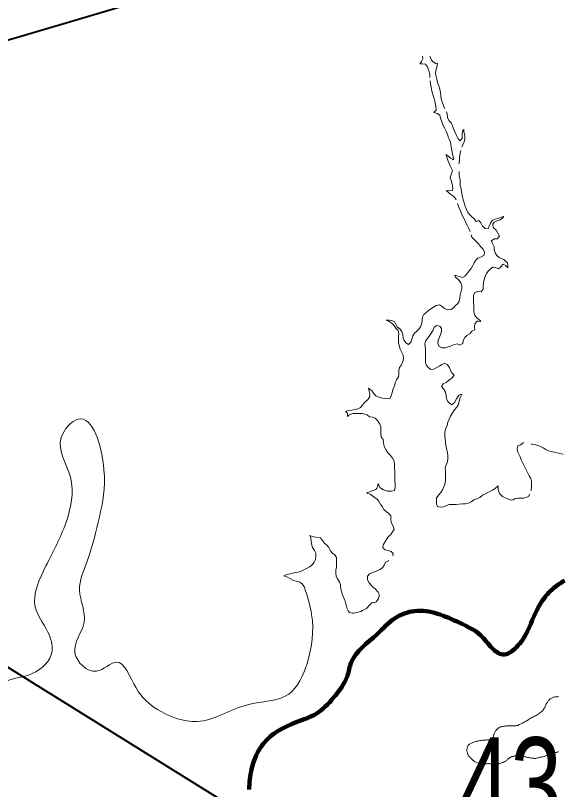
# Model space of a CAD drawing. Extents: x 553962 to 842807, y 8883888 to 9032388.
# Drawn here: x 665853 to 668214, y 8980875 to 8984234 of the extents above; entities that cross this region are included whole.
import ezdxf

# ---------------------------------------------------------------- set-up
doc = ezdxf.new("R2010")
doc.units = 0
doc.header["$LTSCALE"] = 160
for name, color, linetype, lineweight in [('15', 7, 'Continuous', 25), ('21', 7, 'Continuous', 25), ('27', 7, 'Continuous', 90), ('33', 7, 'Continuous', 13), ('8', 7, 'Continuous', 13)]:
    doc.layers.add(name, color=color, linetype=linetype, lineweight=lineweight)

msp = doc.modelspace()

# ---------------------------------------------------------------- linework, layer by layer
at = {"layer": '15', "lineweight": 40}
msp.add_lwpolyline([(664631.3, 8982143.9), (674788, 8975827.4), (677683.8, 8973924.7)], dxfattribs=at)
msp.add_spline([(662912, 8983353), (665533.7, 8984046.1), (672367.2, 8986257.1), (678938.9, 8988293.6), (684481.4, 8990213.1)], degree=3, dxfattribs=at)
at = {"layer": '21'}
msp.add_spline([(668235.4, 8981781.7), (668180.4, 8981742.1), (668134.2, 8981686.6), (668075.1, 8981562.7), (668027, 8981492.5), (667967.9, 8981461), (667921.7, 8981488.8), (667871.8, 8981544.2), (667781.2, 8981597.9), (667585.3, 8981649.6), (667500.3, 8981618.2), (667420.8, 8981547.9), (667309.9, 8981425.9), (667293.3, 8981368.6), (667232.3, 8981272.4), (667158.4, 8981204), (667071.5, 8981167), (666929.2, 8981074.6), (666877.5, 8980963.6), (666866.4, 8980874.9)], degree=3, dxfattribs=at)
msp.add_spline([(668235.4, 8981781.7), (668180.4, 8981742.1), (668134.2, 8981686.6), (668075.1, 8981562.7), (668027, 8981492.5), (667967.9, 8981461), (667921.7, 8981488.8), (667871.8, 8981544.2), (667781.2, 8981597.9), (667585.3, 8981649.6), (667500.3, 8981618.2), (667420.8, 8981547.9), (667309.9, 8981425.9), (667293.3, 8981368.6), (667232.3, 8981272.4), (667158.4, 8981204), (667071.5, 8981167), (666929.2, 8981074.6), (666877.5, 8980963.6), (666866.4, 8980874.9)], degree=3, dxfattribs=at)
at = {"layer": '27'}
msp.add_spline([(668235.4, 8981781.7), (668180.4, 8981742.1), (668134.2, 8981686.6), (668075.1, 8981562.7), (668027, 8981492.5), (667967.9, 8981461), (667921.7, 8981488.8), (667871.8, 8981544.2), (667781.2, 8981597.9), (667585.3, 8981649.6), (667500.3, 8981618.2), (667420.8, 8981547.9), (667309.9, 8981425.9), (667293.3, 8981368.6), (667232.3, 8981272.4), (667158.4, 8981204), (667071.5, 8981167), (666929.2, 8981074.6), (666877.5, 8980963.6), (666866.4, 8980874.9)], degree=3, dxfattribs=at)
at = {"layer": '8'}
for points in [[(667651.7, 8983964.6), (667651.6, 8983965.7), (667651.3, 8983979.1), (667647.4, 8983994.5), (667641.6, 8984011.2), (667632.2, 8984023.1), (667617.5, 8984024.4), (667607.9, 8984024.6), (667614.9, 8984034.1), (667620.3, 8984046.3), (667619.1, 8984058.3)], [(667651.1, 8984058.2), (667652.3, 8984054.5), (667658.8, 8984041), (667666.2, 8984032.5), (667676.1, 8984025.6), (667685.2, 8984027.8), (667682.8, 8984016.7), (667680.8, 8984004.7), (667675.5, 8983987.7), (667677.9, 8983974.8), (667682, 8983958.6), (667685, 8983943.2), (667690.5, 8983928.9), (667694.9, 8983914.2), (667695.9, 8983907.1)], [(667765.1, 8983434.1), (667764.1, 8983436.4), (667755.3, 8983448.6), (667738.7, 8983460.7), (667729.6, 8983468.8), (667722, 8983474.7), (667735.1, 8983473.4), (667749.7, 8983474.4), (667750.6, 8983485.6), (667748.5, 8983501.7), (667743.9, 8983517.9), (667740, 8983533), (667745.4, 8983547.6), (667749.1, 8983561.2), (667739.7, 8983581.8), (667731.4, 8983602), (667725.6, 8983619.4), (667720.2, 8983630.5), (667730.1, 8983625.8), (667741.2, 8983615), (667753.4, 8983607.4), (667752.3, 8983620.1), (667750, 8983634.2), (667747.4, 8983648.8), (667744.3, 8983663), (667742, 8983677.9), (667738.1, 8983691), (667732.8, 8983703.8), (667727.5, 8983717.4), (667722.8, 8983732.1), (667714.9, 8983746.8), (667708.1, 8983759.1), (667702.8, 8983773.2), (667698, 8983788), (667694, 8983801), (667683, 8983809.4), (667668.6, 8983813.5), (667678.3, 8983823.5), (667677.7, 8983838), (667674.2, 8983857.1), (667670.1, 8983874.5), (667664.5, 8983891), (667660.5, 8983905.1), (667657.1, 8983922.9), (667654.5, 8983936.7), (667652.3, 8983950.2)], [(667695.9, 8983907.1), (667697, 8983899.8), (667698.4, 8983885.5), (667701.1, 8983872.4), (667705, 8983859.7), (667710.1, 8983843.7), (667711, 8983841.5)], [(667711, 8983841.5), (667715.3, 8983831.7), (667716.2, 8983830.1)], [(667722.9, 8983816.6), (667725.9, 8983807.7), (667727.9, 8983792.1), (667733.9, 8983779), (667744.2, 8983768), (667749.8, 8983755.1), (667753.6, 8983742.6), (667759.6, 8983729.7), (667766.6, 8983713.9), (667772.5, 8983701.8), (667781.8, 8983690.5), (667791.5, 8983700.1), (667792.2, 8983721.3), (667793.5, 8983731.7), (667798.9, 8983739.8), (667799.3, 8983730.1), (667802.5, 8983712.6), (667802.5, 8983699.6), (667799.6, 8983685.7), (667794.5, 8983673.6), (667790.3, 8983662.1)], [(667785.5, 8983648.2), (667782.5, 8983635.3), (667780.4, 8983620), (667779.5, 8983607.3), (667779, 8983594.5), (667779, 8983590.7)], [(667778.8, 8983557.5), (667778.7, 8983549.8), (667779.1, 8983536.5), (667783, 8983522.5), (667782.7, 8983509.7), (667783.1, 8983495.7), (667786.8, 8983482.4), (667789, 8983468.6), (667791, 8983454), (667795.3, 8983434.5), (667799.9, 8983421.7), (667804.4, 8983406.9), (667809.1, 8983395), (667815.2, 8983381.6), (667823.1, 8983371), (667834.1, 8983360.8), (667843.6, 8983351.9), (667852.4, 8983340.4), (667864.6, 8983344.4), (667872.9, 8983334.9), (667880.4, 8983320.5), (667891.2, 8983310), (667904.4, 8983308.3), (667908.1, 8983320.4), (667913.9, 8983332.6), (667922.4, 8983344.3), (667933.5, 8983350.2), (667948.1, 8983353.4), (667961, 8983358.9), (667971.8, 8983362.5), (667967.1, 8983354.7), (667956.9, 8983347.6), (667944.2, 8983343.2), (667930.5, 8983337.2), (667924.9, 8983328), (667926.8, 8983313.9), (667938.8, 8983302.2), (667946, 8983289.4), (667953.2, 8983277.1), (667943.7, 8983265.3), (667930.5, 8983265.2), (667918.4, 8983256.9), (667923.9, 8983244.1), (667931, 8983230.3), (667931.1, 8983217.1), (667934.4, 8983203.7), (667942.7, 8983193.2), (667954.3, 8983182.6), (667971.9, 8983174.9), (667987.8, 8983160.8), (667989.8, 8983149.2), (667989.8, 8983139.1), (667985.3, 8983143.8), (667980, 8983149.6), (667969.6, 8983154.8), (667959.1, 8983143.5), (667949.4, 8983134.3), (667937, 8983139.9), (667924.2, 8983141.5), (667912.9, 8983133.8), (667904.6, 8983124.1), (667897.3, 8983113.9), (667891.9, 8983100.8), (667887, 8983088.5), (667884, 8983075), (667883.4, 8983060.4), (667883.2, 8983046.5), (667873.4, 8983035.2), (667859.1, 8983037), (667846.5, 8983031.4), (667841.4, 8983018.4), (667840.8, 8983005.9), (667840.8, 8982989.8), (667841.7, 8982977), (667842.4, 8982962.2), (667842.6, 8982949.4), (667844.5, 8982934.6), (667853.8, 8982923.5), (667864.5, 8982914.9), (667869.1, 8982910.1), (667872.1, 8982905.6), (667862.4, 8982907.1), (667856, 8982907.5), (667845.9, 8982895.4), (667844.9, 8982882), (667846.5, 8982869.4), (667833.2, 8982864.8), (667824.7, 8982853.3), (667812.3, 8982844.7), (667803.2, 8982836.1), (667796.1, 8982823.8), (667794.2, 8982810.9), (667781.3, 8982803.1), (667770, 8982808.7), (667756.7, 8982806.7), (667743.5, 8982801), (667731.3, 8982795.6), (667718.5, 8982791.9), (667703.3, 8982791.6), (667690.5, 8982799.4), (667685.9, 8982812.4)], [(667826.2, 8983296.9), (667826.1, 8983297.1), (667820.4, 8983309.4), (667814.1, 8983321.4), (667807.8, 8983335), (667801.2, 8983349.1), (667794.7, 8983362.3), (667788.8, 8983375), (667782.8, 8983389.6), (667776.4, 8983404.9), (667771.7, 8983417.6)], [(667485.4, 8982587.2), (667488.9, 8982602.7), (667491.5, 8982615.8), (667499.6, 8982628.2), (667501.2, 8982641.7), (667507.3, 8982652.7), (667515.3, 8982666.6), (667516.7, 8982679.3), (667516.9, 8982694), (667520.2, 8982707.1), (667527.8, 8982718.3), (667534.6, 8982731.8), (667536.4, 8982745.7), (667535.1, 8982759.8), (667529.6, 8982771.8), (667523.1, 8982786.1), (667515.5, 8982813), (667515.2, 8982825.8), (667515.5, 8982840.6), (667517.3, 8982853.1), (667513.8, 8982866.4), (667503.9, 8982876.7), (667496.2, 8982887.5), (667487.5, 8982896.9), (667475.1, 8982905.5), (667461.7, 8982911.9), (667474.6, 8982912.1), (667485.7, 8982910.3), (667498.5, 8982904.9), (667504.2, 8982893.5), (667510.2, 8982882.3), (667522.1, 8982873.1), (667530.3, 8982863.3), (667534.2, 8982850.1), (667535.1, 8982835.8), (667539.3, 8982823.2), (667546.8, 8982813), (667558.9, 8982806.8), (667568.7, 8982816.3), (667573.7, 8982829.8), (667577.1, 8982844.5), (667584, 8982855.4), (667593.7, 8982863.4), (667604.4, 8982874.4), (667612.8, 8982885.4), (667616.5, 8982898.3), (667617.6, 8982911.6), (667619.2, 8982925.2), (667625.7, 8982936), (667634.7, 8982945.9), (667645.1, 8982953.8), (667655.7, 8982961.2), (667667.8, 8982968.8), (667679.4, 8982975.6), (667693.8, 8982979), (667704.9, 8982971.5), (667715.1, 8982962.4), (667728.5, 8982957.1), (667743.9, 8982958.3), (667754.2, 8982965.6), (667762.1, 8982975.6), (667772, 8982983.5), (667778.8, 8982995), (667780.8, 8983007.7), (667782.3, 8983021.6), (667786.4, 8983033.5), (667789.7, 8983047.9), (667789.7, 8983061.5), (667785.5, 8983073.9), (667778.4, 8983084.7), (667762.8, 8983099), (667759.1, 8983107.7), (667768.8, 8983104.6), (667780.1, 8983101.1), (667792.9, 8983097.4), (667803.9, 8983103.5), (667813.2, 8983114.2), (667821.9, 8983125.5), (667830.7, 8983136.8), (667837.5, 8983149.3), (667843.1, 8983161.3), (667850.7, 8983172), (667860.1, 8983180.3), (667873.9, 8983186.7), (667886.9, 8983194.4), (667888, 8983208.1), (667881.4, 8983221), (667871.7, 8983232), (667861.8, 8983242.9), (667853.5, 8983252.6), (667843.2, 8983262.7), (667833.3, 8983272), (667831.3, 8983282)], [(667685.9, 8982812.4), (667687.8, 8982825.7), (667692.8, 8982837.8), (667697.9, 8982850.2), (667701.4, 8982862.8), (667701.6, 8982876), (667694.6, 8982886.4), (667681, 8982889.4), (667670.4, 8982882.2), (667666, 8982868.4), (667657.1, 8982854.8), (667648.5, 8982843.2), (667639.4, 8982831.3), (667632.6, 8982820.5), (667629.1, 8982808.8), (667630.5, 8982796), (667632.9, 8982786.7), (667633, 8982772), (667633, 8982758.7), (667632.3, 8982744.6), (667632.6, 8982730.3), (667636, 8982717.5), (667643.5, 8982706.3), (667655.7, 8982698.2), (667669, 8982698.6), (667681.4, 8982706.2), (667693, 8982712.4), (667703.9, 8982719.9), (667715.6, 8982725.5), (667726.3, 8982718.9), (667736.3, 8982706.8), (667740.3, 8982693.9), (667747.3, 8982683.1), (667756.3, 8982672.9), (667746.7, 8982660), (667732.5, 8982649.5), (667721.9, 8982641.9), (667708.8, 8982635.5), (667701.9, 8982624.6), (667710.4, 8982613.2), (667719.6, 8982599.5), (667721.5, 8982585.1), (667723.1, 8982572.5), (667728.4, 8982561), (667736, 8982551), (667746.9, 8982544.9), (667758.3, 8982554.4), (667767, 8982571), (667776.7, 8982586.1), (667790.5, 8982591.1), (667783, 8982575.8), (667778.1, 8982560.2), (667775.8, 8982545.4), (667767.8, 8982533.9), (667758.2, 8982523.2), (667749.1, 8982509.8), (667741.4, 8982495.5), (667735.1, 8982482.1), (667729.5, 8982469.5), (667726.2, 8982455.3), (667719.7, 8982438.5), (667716.8, 8982426.1), (667716.8, 8982413.4), (667718.1, 8982396.2), (667719.4, 8982383), (667720.8, 8982369.4), (667723.1, 8982353), (667728, 8982337.2), (667729.6, 8982322.6), (667729.2, 8982309.7), (667727.7, 8982297.2), (667722.1, 8982284.4), (667717.7, 8982270.4), (667718.9, 8982257.2), (667719.3, 8982242), (667719.3, 8982229.1), (667719, 8982214.8), (667716.8, 8982200.8), (667711.4, 8982188.4), (667706.7, 8982176.2), (667699.6, 8982164.2), (667690.4, 8982153.6), (667680.5, 8982141.2), (667680, 8982128.3), (667680.3, 8982115.2), (667684.3, 8982103), (667696.4, 8982099.8), (667712.5, 8982101.1), (667723.8, 8982106.9), (667735.3, 8982112.1), (667748.7, 8982112.4), (667765.3, 8982111.6), (667778.7, 8982113.9), (667792.8, 8982114.9), (667805.9, 8982114.9), (667819, 8982117.3), (667831, 8982123.4), (667842.1, 8982131.6), (667855, 8982136.5), (667869, 8982142.5), (667880, 8982152.6)], [(667490.1, 8981888.9), (667492.5, 8981898.7), (667483.6, 8981908.2), (667470.6, 8981912), (667456.8, 8981915.2), (667446.8, 8981923.3), (667448.4, 8981936.6), (667456.3, 8981948.1), (667463.3, 8981960.3), (667472.3, 8981972.6), (667481.7, 8981982.4), (667489.5, 8981992.6), (667495.9, 8982004.4), (667492, 8982018.5), (667484, 8982033.1), (667482.7, 8982048.2), (667481.7, 8982062), (667473.9, 8982072.7), (667462.8, 8982080.3), (667452, 8982089.6), (667444.8, 8982102.7), (667437.6, 8982113.1), (667430.7, 8982124.1), (667423, 8982134.4), (667411.7, 8982142.2), (667401.8, 8982149.2), (667391.8, 8982156.4), (667382.7, 8982159.7), (667376, 8982162.4), (667382.2, 8982164.4), (667388.8, 8982166.4), (667401.4, 8982170.7), (667416.2, 8982176.4), (667420.6, 8982182.1), (667423.5, 8982188.3), (667425.4, 8982195.8), (667427.2, 8982203.4), (667429.8, 8982196.1), (667434.9, 8982185.9), (667450.2, 8982175.9), (667468, 8982170.3), (667484.6, 8982170.1), (667498, 8982173.1), (667501.3, 8982186), (667500.9, 8982201.2), (667499.3, 8982213.9), (667499.1, 8982228.8), (667499.1, 8982241.9), (667498.8, 8982257.3), (667497.9, 8982270.6), (667497.8, 8982286.6), (667495.8, 8982300.6), (667488.8, 8982312.7), (667480.4, 8982324.5), (667470.4, 8982335.4), (667460.4, 8982350.2), (667453.6, 8982363.3), (667450.2, 8982380.3), (667448.5, 8982393.8), (667440.1, 8982405.5), (667437.9, 8982418.4), (667438.3, 8982432.3), (667437.9, 8982452.4), (667431.1, 8982465.3), (667423.8, 8982476.3), (667414.7, 8982486.3), (667402.7, 8982490.6), (667389.4, 8982492.5), (667379.9, 8982501.4), (667359.3, 8982506.3), (667335.2, 8982507.1), (667317.6, 8982507.1), (667308.1, 8982503.3), (667299.2, 8982499), (667293.7, 8982493.5), (667293.7, 8982501.4), (667294.2, 8982508.9), (667289.7, 8982512.4), (667285.5, 8982514.2), (667290.1, 8982516.3), (667299, 8982519.2), (667313.4, 8982522), (667327.4, 8982523.5), (667338.6, 8982526.6), (667351, 8982533.1), (667359.3, 8982542.5), (667367.3, 8982554.6), (667380, 8982566.4), (667389.8, 8982576.9), (667390.8, 8982590.1), (667388.5, 8982602.3), (667384.7, 8982616.1), (667399, 8982605.2), (667407.5, 8982593.8), (667417.6, 8982583.8), (667429.4, 8982577.3), (667440.6, 8982574.8), (667454.6, 8982572.3), (667467, 8982570.3), (667479.7, 8982573), (667485.4, 8982587.2)], [(668090.3, 8982172.8), (668090.5, 8982173.4), (668092.3, 8982186.8), (668092.5, 8982199.9), (668092.5, 8982212.6), (668089.1, 8982224.7), (668082.3, 8982235.9), (668077, 8982248.3), (668071, 8982259.4), (668064.6, 8982270.6), (668059.6, 8982282.2), (668052.8, 8982293.6), (668047.6, 8982306.4), (668043.1, 8982318.4), (668037.3, 8982330.8), (668031.4, 8982342.6), (668029.6, 8982355.7), (668032.7, 8982366.6), (668044.7, 8982371.4), (668056.5, 8982379.8), (668059.8, 8982379.6)], [(668090.5, 8982373.9), (668094.8, 8982373.2), (668107.6, 8982372.7), (668119.8, 8982368.6), (668131.7, 8982363.5), (668143.7, 8982357.4), (668154.3, 8982350.1), (668166.1, 8982344.3), (668178.8, 8982342.1), (668190.9, 8982339.2), (668203.7, 8982336.2), (668216.1, 8982333), (668228.3, 8982330), (668230.6, 8982330.5)], [(667880, 8982152.6), (667892.4, 8982158.9), (667905.2, 8982164.8), (667922.6, 8982174), (667936.5, 8982183.4), (667947.5, 8982192.8), (667947.5, 8982176.5), (667953.4, 8982159.1), (667966.2, 8982146.8), (667978.2, 8982141.1), (667992.8, 8982135.3), (668005.1, 8982130.7), (668012.8, 8982132.7), (668021.6, 8982137.3), (668031.5, 8982139.9), (668044.5, 8982139.7), (668057.4, 8982138.8), (668070.1, 8982141.8), (668080.8, 8982148.4), (668084.5, 8982157.4)], [(667105.8, 8981756.4), (667105.1, 8981757.6), (667096.5, 8981766.9), (667086.6, 8981774.7), (667072.5, 8981779.1), (667058.9, 8981781.8), (667046.8, 8981788.7), (667029.9, 8981798.4), (667017.1, 8981802.4), (667026.3, 8981806.4), (667038.8, 8981809.6), (667053, 8981813.1), (667066.7, 8981817), (667079.5, 8981817.8), (667092.8, 8981821.9), (667104.4, 8981828), (667116.6, 8981834.8), (667130.8, 8981840.8), (667141.7, 8981850.9), (667149.3, 8981861.5), (667154.7, 8981873.4), (667156.2, 8981887.5), (667157.1, 8981901.1), (667150.9, 8981912.8), (667142.6, 8981925.5), (667137.7, 8981940.9), (667135.7, 8981953.2), (667134.1, 8981965.3), (667131.1, 8981977.3), (667137.1, 8981975.1), (667146.3, 8981972), (667158.6, 8981970.6), (667177.2, 8981967.3), (667185.5, 8981955.5), (667194.3, 8981944.1), (667203.9, 8981935.1), (667213, 8981925), (667218.4, 8981913.1), (667226.2, 8981902), (667237.2, 8981894.7), (667245.8, 8981882.5), (667246.3, 8981869.9), (667246.4, 8981854.5), (667246, 8981840.3), (667244, 8981827.2), (667243.2, 8981814.5), (667244.3, 8981799.9), (667250.7, 8981788.8), (667258.5, 8981776.2), (667263.7, 8981763.6), (667263.5, 8981755.7)], [(667402.3, 8981755.1), (667398.8, 8981760), (667387.2, 8981773.5), (667380.6, 8981786.6), (667380.5, 8981800.4), (667389.7, 8981811.4), (667406.4, 8981818), (667417.9, 8981823.2), (667434.4, 8981829.1), (667446.4, 8981837.1), (667452.8, 8981848.9), (667459.2, 8981861.3), (667471.5, 8981867.7), (667473.7, 8981869.1)]]:
    msp.add_lwpolyline(points, dxfattribs=at)
for points in [[(664915.4, 8979761.1), (664891.8, 8979866.4), (665011.1, 8980045.4), (665130.4, 8980184.6), (665229.8, 8980257.5), (665216.5, 8980376.8), (665309.3, 8980456.4), (665382.2, 8980536), (665375.6, 8980635.4), (665488.2, 8980602.3), (665574.3, 8980562.5), (665634, 8980635.4), (665614.1, 8980781.3), (665706.9, 8980940.4), (665713.5, 8981079.6), (665720.1, 8981218.8), (665799.7, 8981338.2), (665925.6, 8981378), (666011.7, 8981474.7), (665991.8, 8981560.9), (665938.8, 8981667), (665985.2, 8981846), (666071.3, 8982031.6), (666091.2, 8982230.5), (666051.5, 8982402.9), (666124.3, 8982482.5), (666237, 8982263.7), (666217.1, 8982058.2), (666164.1, 8981865.9), (666131, 8981739.9), (666150.9, 8981600.7), (666111.1, 8981468.1), (666203.9, 8981388.6), (666290, 8981428.3), (666376.2, 8981315.6), (666468.9, 8981222.8), (666641.2, 8981169.8), (666859.9, 8981242.7), (667038.8, 8981289.1), (667118.3, 8981421.7), (667138.2, 8981633.9), (667105.8, 8981756.4)], [(667263.5, 8981755.7), (667271.3, 8981723.2), (667287.3, 8981681.2), (667303.2, 8981643.3), (667329.2, 8981641.3), (667359.2, 8981651.3), (667381.1, 8981665.3), (667407.1, 8981687.2), (667411.1, 8981687.2), (667431, 8981713.2), (667402.3, 8981755.1)]]:
    msp.add_spline(points, degree=3, dxfattribs=at)
for points in [[(668209.7, 8981278.3), (668209, 8981278.1), (668206.2, 8981277.8), (668197.4, 8981277.3), (668191.2, 8981275.9), (668184.9, 8981274.2), (668178.9, 8981271.7), (668173.2, 8981268.7), (668169.1, 8981263.5), (668165.2, 8981259.2), (668161.4, 8981254.6), (668158.5, 8981249.2), (668154.8, 8981244), (668153.8, 8981238.5), (668152, 8981234), (668149.4, 8981229.3), (668145.5, 8981223.5), (668140.5, 8981216.3), (668133.1, 8981210.6), (668125.5, 8981204.7), (668117.7, 8981198.8), (668109, 8981193.7), (668099.9, 8981190.4), (668091.6, 8981185.7), (668082.8, 8981181.1), (668074.6, 8981174.8), (668066.4, 8981170.5), (668059.3, 8981166.6), (668053.2, 8981163.2), (668047.4, 8981159.7), (668040.5, 8981157.9), (668035.4, 8981152.7), (668026.7, 8981151.9), (668016.7, 8981150.8), (668004.6, 8981151.5), (667993.2, 8981151.4), (667982.6, 8981151), (667973.3, 8981149.7), (667965.2, 8981148.1), (667958, 8981146.5), (667951.3, 8981143.5), (667945.1, 8981138.8), (667940.2, 8981133.3), (667936, 8981127.9), (667932.9, 8981121.8), (667930.8, 8981115.7), (667927.7, 8981110.2), (667927.3, 8981104.7), (667925.1, 8981100.2), (667922.3, 8981096.3), (667918, 8981094.2), (667913.3, 8981092.1), (667906.9, 8981091.1), (667898.8, 8981090.3), (667889.5, 8981089.1), (667879.9, 8981088.6), (667872.3, 8981087.9), (667865.7, 8981086), (667859.3, 8981085.4), (667852.9, 8981083.2), (667845.2, 8981082.7), (667838.4, 8981079.4), (667832, 8981076), (667826, 8981073.9), (667821.7, 8981069.6), (667817.5, 8981065.7), (667815.1, 8981060.5), (667812.7, 8981055.3), (667812.6, 8981048.5), (667811.9, 8981041.3), (667814.6, 8981035.3), (667814.6, 8981029.6), (667817.4, 8981025), (667820.2, 8981020.1), (667824, 8981015.1), (667829, 8981010.6), (667833.8, 8981005.9), (667839.3, 8981001.3), (667845, 8980997.3), (667850.6, 8980992.7), (667857.6, 8980990.4), (667864, 8980987.4), (667870.5, 8980985.3), (667876.8, 8980984.1), (667883.1, 8980984), (667889.2, 8980984.4), (667894.5, 8980986.4), (667900.3, 8980986.8), (667906.7, 8980987.6), (667913.6, 8980986.3), (667919.9, 8980985.6), (667925.6, 8980984.1), (667931.1, 8980983.4), (667937.6, 8980984.1), (667944.5, 8980985.4), (667952.2, 8980986.8), (667959.2, 8980988.4), (667964.6, 8980992.4), (667970.1, 8980992.5), (667973.1, 8980994.3), (667974.5, 8980995)], [(667974.5, 8980995), (667975.7, 8980995.6), (667978.7, 8980996.9), (667983.2, 8981000.3), (667988.1, 8981003.9), (667991.3, 8981008.4), (667995.2, 8981011), (667998.6, 8981014), (668002.8, 8981015.8), (668006.7, 8981017), (668011, 8981018.6), (668016.5, 8981019.9), (668023.3, 8981021.5), (668030.5, 8981021.1), (668038.5, 8981021), (668047.2, 8981020.5), (668055.8, 8981017.9), (668064.1, 8981017.3), (668072.4, 8981015.3), (668080.7, 8981013.8), (668088.7, 8981012.1), (668095.6, 8981011), (668102.1, 8981010.4), (668108, 8981009.7), (668114.1, 8981010.5), (668121.3, 8981013), (668129.1, 8981014.7), (668136.5, 8981015.9), (668143.5, 8981017.4), (668150.2, 8981019.2), (668156.5, 8981021.8), (668161.1, 8981023.5), (668166.5, 8981025.1), (668172, 8981026.6), (668178.2, 8981028), (668183.9, 8981029.9), (668190, 8981032), (668195.8, 8981034.4), (668200.7, 8981035.9), (668203.9, 8981037.6), (668208.2, 8981038.2), (668209.7, 8981038.5)]]:
    msp.add_open_spline(points, degree=3, dxfattribs=at)

# ---------------------------------------------------------------- texts
at = {"layer": '33', "width": 0.75}
msp.add_text('43', height=400, dxfattribs=at).set_placement((667777.9, 8980701.2))

doc.saveas('drawing.dxf')
